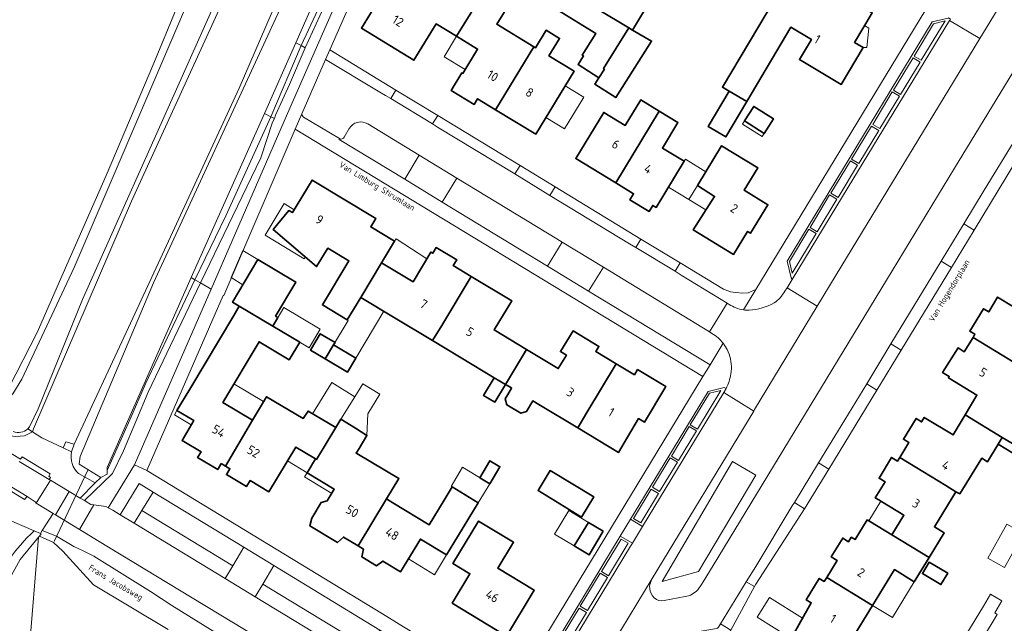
# Model space of a CAD drawing. Header units: metres. Extents: x 149984 to 156489, y 469398 to 478068.
# Tile 510 of 656: x 153527 to 153674, y 473687 to 473777. Entities that reach past the tile are written whole.
import ezdxf
from ezdxf.enums import TextEntityAlignment as Align

# ---------------------------------------------------------------- set-up
doc = ezdxf.new("R2010")
doc.units = ezdxf.units.M
doc.header["$LTSCALE"] = 0.75
for name, color, linetype, lineweight in [('B-WE-GR-GRAS-GV', 252, 'Continuous', 13), ('B-WE-KW-KUNSTWERK_DUIKER-G', 6, 'Continuous', 18), ('B-WE-OG-BEBOUWING-GV', 6, 'Continuous', 35), ('B-WE-OG-BEBOUWING-T18', 1, 'Continuous', 18), ('B-WE-OG-BEBOUWING_LUIFEL-GV', 6, 'Continuous', 18), ('B-WE-OG-BEBOUWING_OVERBOUWING-GV', 6, 'Continuous', 18), ('B-WE-OG-TERREIN_BEGROEID-GV', 252, 'Continuous', 18), ('B-WE-OG-TERREIN_ERF-GV', 252, 'Continuous', 18), ('B-WE-OG-TERREIN_OEVER-GV', 252, 'Continuous', 18), ('B-WE-OG-TOPOGRAFIE-T18', 7, 'Continuous', 18), ('B-WE-OG-WATER_MEER-GV', 252, 'Continuous', 18), ('B-WE-OG-WATER_SLOOT-GV', 252, 'Continuous', 18), ('B-WE-OG-WEG-GV', 252, 'Continuous', 18), ('B-WE-VH-GESLOTENVERHARDING_ASFALT-GV', 252, 'Continuous', 18), ('B-WE-VH-GESLOTENVERHARDING_BETON-GV', 252, 'Continuous', 18), ('B-WE-VH-HALFVERHARDING_GRASBETONSTEEN-GV', 252, 'Continuous', 18), ('B-WE-VH-OPENVERHARDING_BETONSTRAATSTEEN-GV', 252, 'Continuous', 18), ('B-WE-VH-OPENVERHARDING_STRAATBAKSTEEN-GV', 252, 'Continuous', 18), ('B-WE-VH-OPENVERHARDING_TEGEL-GV', 252, 'Continuous', 18)]:
    doc.layers.add(name, color=color, linetype=linetype, lineweight=lineweight)
doc.styles.add('NLCS-ISO-M500-T18', font='NLCS-ISO.ttf', dxfattribs={"height": 0.9})
doc.styles.add('NLCS-ISO-M750-T18', font='NLCS-ISO.ttf', dxfattribs={"height": 1.35})

msp = doc.modelspace()

# ---------------------------------------------------------------- linework, layer by layer
at = {"layer": 'B-WE-GR-GRAS-GV', "flags": 128}
for points in [[(153803.424, 474331.262), (153788.343, 474297.527), (153774.188, 474264.983), (153756.328, 474225.428), (153743.496, 474196.985), (153729.87, 474166.029), (153716.376, 474136.528), (153700.501, 474101.339), (153682.5, 474060.489), (153665.708, 474022.36), (153648.907, 473984.657), (153629.857, 473942.456), (153610.41, 473898.668), (153585.143, 473841.782), (153561.33, 473787.675), (153544, 473749.707), (153529.355, 473715.755), (153529.242, 473715.278), (153530.639, 473714.385), (153533.815, 473712.881), (153534.194, 473713.809), (153535.464, 473713.428)], [(153535.464, 473713.428), (153543.567, 473730.866), (153548.923, 473742.442), (153560.071, 473766.622), (153568.196, 473785.432), (153575.641, 473802.229), (153581.284, 473816.136), (153590.245, 473836.243), (153596.348, 473850.014), (153603.215, 473865.035), (153613.228, 473888.135)], [(153525.677, 473721.865), (153529.91, 473730.093), (153533.796, 473738.975), (153540.218, 473753.538), (153547.318, 473770.312), (153550.668, 473778.396)], [(153529.49, 473700.517), (153522.407, 473703.525), (153511.601, 473680.481), (153504.049, 473663.251), (153495.589, 473644.3), (153484.731, 473620.63), (153477.491, 473603.838), (153464.798, 473575.834), (153456.332, 473557.226), (153451.38, 473546.182)]]:
    msp.add_lwpolyline(points, dxfattribs=at)
at = {"layer": 'B-WE-GR-GRAS-GV'}
msp.add_lwpolyline([(153522.961, 473691.013, -0.1122194), (153529.49, 473700.517)], format="xyb", dxfattribs=at)
at = {"layer": 'B-WE-KW-KUNSTWERK_DUIKER-G', "flags": 128}
msp.add_lwpolyline([(153532.46, 473698.916), (153537.462, 473709.553)], dxfattribs=at)
at = {"layer": 'B-WE-OG-BEBOUWING-GV', "flags": 128}
for points in [[(153619.972, 473798.098), (153614.821, 473789.658), (153614.234, 473788.691), (153619.608, 473785.55), (153620.217, 473786.591), (153621.556, 473786.842), (153621.978, 473787.564), (153623.046, 473786.939), (153620.33, 473782.295), (153618.939, 473783.109), (153617.083, 473779.936), (153615.263, 473781.068), (153613.64, 473778.349), (153618.249, 473775.598), (153618.784, 473775.278), (153621.865, 473780.454), (153623.689, 473783.338), (153626.348, 473787.544), (153623.149, 473789.567), (153626.065, 473794.395)], [(153596.363, 473788.719), (153592.743, 473782.448), (153590.412, 473783.878), (153587.462, 473779.07), (153582.371, 473782.193), (153578.316, 473775.583), (153586.162, 473770.771), (153589.494, 473776.203), (153592.509, 473774.354), (153596.181, 473780.34), (153597.576, 473782.613), (153600.066, 473786.581)], [(153596.181, 473780.34), (153592.509, 473774.354), (153595.653, 473772.426), (153593.442, 473768.793), (153593.314, 473768.871), (153591.729, 473766.265), (153595.146, 473764.186), (153595.65, 473765.014), (153598.341, 473763.376), (153604.07, 473772.791), (153598.521, 473776.144), (153601.146, 473780.423), (153597.576, 473782.613)], [(153635.847, 473764.624), (153642.425, 473775.697), (153645.478, 473773.873), (153643.693, 473770.863), (153649.936, 473767.159), (153653.201, 473772.654), (153651.905, 473773.43), (153654.549, 473777.849), (153646.371, 473782.758), (153643.703, 473778.314), (153640.284, 473780.347), (153632.201, 473766.75), (153633.221, 473766.155)], [(153613.64, 473778.349), (153612.184, 473779.219), (153609.451, 473780.85), (153609.115, 473781.051), (153607.455, 473778.345), (153613.3, 473774.763), (153611.259, 473771.551), (153611.483, 473771.409), (153610.661, 473770.114), (153613.764, 473768.136), (153614.589, 473769.436), (153614.448, 473769.525), (153618.249, 473775.598)], [(153604.07, 473772.791), (153598.341, 473763.376), (153604.321, 473759.738), (153610.05, 473769.152), (153606.303, 473771.432), (153607.886, 473774.033), (153605.898, 473775.242), (153604.315, 473772.642)], [(153618.249, 473775.598), (153614.448, 473769.525), (153614.589, 473769.436), (153613.764, 473768.136), (153613.16, 473767.186), (153616.277, 473765.206), (153621.625, 473773.623), (153618.784, 473775.278)], [(153635.847, 473764.624), (153633.221, 473766.155), (153630.078, 473760.864), (153632.691, 473759.312)], [(153616.267, 473752.468), (153622.776, 473763.164), (153619.995, 473764.855), (153617.672, 473761.037), (153614.494, 473762.97), (153610.309, 473756.094)], [(153622.776, 473763.164), (153616.267, 473752.468), (153618.934, 473750.845), (153618.38, 473749.942), (153621.236, 473748.191), (153621.795, 473749.103), (153622.294, 473748.8), (153626.479, 473755.677), (153623.232, 473757.652), (153625.557, 473761.472)], [(153638.422, 473759.822), (153639.814, 473762.004), (153636.872, 473763.881), (153635.48, 473761.699)], [(153628.45, 473752.076), (153631.016, 473750.447), (153627.831, 473745.431), (153633.836, 473741.777), (153635.952, 473745.21), (153636.377, 473744.948), (153638.989, 473749.188), (153635.459, 473751.371), (153637.497, 473754.696), (153632.073, 473757.996)], [(153578.206, 473735.356), (153581.315, 473740.532), (153583.261, 473743.772), (153579.707, 473745.907), (153580.459, 473747.159), (153570.942, 473752.872), (153568.029, 473748.019), (153567.506, 473748.332), (153565.154, 473745.519), (153571.636, 473739.958), (153573.284, 473742.701), (153576.447, 473740.801), (153572.502, 473734.235), (153576.196, 473732.014)], [(153578.206, 473735.356), (153583.116, 473732.402), (153588.938, 473728.9), (153590.317, 473731.187), (153594.712, 473738.479), (153592.015, 473740.105), (153592.532, 473740.962), (153589.474, 473742.805), (153588.958, 473741.949), (153588.684, 473742.114), (153586.025, 473737.703), (153581.315, 473740.532)], [(153560.069, 473734.048), (153565.076, 473731.061), (153565.851, 473732.36), (153565.506, 473732.577), (153568.523, 473737.634), (153562.875, 473741.003), (153559.078, 473734.639)], [(153599.814, 473722.359), (153602.966, 473727.576), (153598.124, 473730.502), (153600.742, 473734.844), (153594.712, 473738.479), (153590.317, 473731.187), (153588.938, 473728.9), (153594.839, 473725.351), (153598.146, 473723.362)], [(153684.863, 473732.336), (153679.297, 473735.727), (153677.51, 473732.813), (153673.268, 473735.398), (153671.93, 473733.203), (153671.156, 473733.675), (153669.112, 473730.322), (153669.885, 473729.845), (153669.599, 473729.376), (153679.414, 473723.395), (153682.65, 473728.705)], [(153557.396, 473710.537), (153558.017, 473710.17), (153562.074, 473717.037), (153557.634, 473719.657), (153563.054, 473728.743), (153567.553, 473726.06), (153569.103, 473728.659), (153565.076, 473731.061), (153560.069, 473734.048), (153559.253, 473732.679), (153552.687, 473721.668), (153550.781, 473718.471), (153553.304, 473716.966), (153551.547, 473713.993), (153554.397, 473712.309), (153553.873, 473711.43), (153556.865, 473709.646)], [(153574.16, 473728.268), (153574.374, 473728.627), (153572.18, 473729.935), (153570.729, 473727.502), (153572.922, 473726.194)], [(153602.966, 473727.576), (153599.814, 473722.359), (153600.692, 473721.831), (153600.736, 473721.805), (153600.171, 473720.866), (153599.782, 473720.219), (153600.001, 473719.319), (153602.093, 473718.061), (153602.948, 473718.315), (153603.901, 473719.9), (153604.788, 473719.367), (153610.594, 473715.874), (153611.968, 473718.153), (153616.355, 473725.431), (153613.294, 473727.276), (153613.752, 473728.031), (153609.907, 473730.365), (153608.025, 473727.268), (153608.906, 473726.732), (153607.693, 473724.72)], [(153668.422, 473717.833), (153673.966, 473714.455), (153676.236, 473713.072), (153677.345, 473712.396), (153682.793, 473721.336), (153679.414, 473723.395), (153669.599, 473729.376), (153668.296, 473727.237), (153667.361, 473727.807), (153665.049, 473724.134), (153666.037, 473723.53), (153665.93, 473723.355), (153670.18, 473720.765)], [(153572.922, 473726.194), (153576.242, 473724.214), (153577.48, 473726.288), (153574.16, 473728.268)], [(153618.038, 473714.502), (153619.687, 473717.262), (153620.541, 473716.752), (153623.723, 473722.062), (153619.537, 473724.58), (153619.065, 473723.797), (153616.355, 473725.431), (153611.968, 473718.153), (153610.594, 473715.874), (153616.673, 473712.218)], [(153598.146, 473723.362), (153596.556, 473720.718), (153598.224, 473719.715), (153599.814, 473722.359)], [(153571.627, 473711.171), (153574.516, 473715.924), (153570.348, 473718.388), (153569.646, 473717.277), (153564.139, 473720.532), (153562.074, 473717.037), (153558.017, 473710.17), (153558.686, 473709.775), (153558.17, 473708.901), (153561.172, 473707.127), (153561.688, 473708.001), (153564.487, 473706.347), (153568.53, 473713.005), (153571.459, 473711.273), (153571.483, 473711.259)], [(153673.966, 473714.455), (153668.422, 473717.833), (153666.618, 473714.825), (153662.326, 473717.441), (153661.919, 473716.774), (153661.086, 473717.277), (153659.211, 473714.171), (153660.031, 473713.676), (153658.677, 473711.453), (153665.521, 473707.282), (153667.05, 473706.35), (153667.62, 473706.047), (153670.899, 473711.332), (153671.748, 473710.814), (153673.35, 473713.444)], [(153574.516, 473715.924), (153571.627, 473711.171), (153571.483, 473711.259), (153571.459, 473711.273), (153570.213, 473709.166), (153574.255, 473706.711), (153573.212, 473704.995), (153572.33, 473704.736), (153570.907, 473702.394), (153570.621, 473701.241), (153574.738, 473698.745), (153575.639, 473699.571), (153577.81, 473698.252), (153582.058, 473705.266), (153583.903, 473708.303), (153577.611, 473712.037), (153577.529, 473712.086), (153577.955, 473712.803), (153579.144, 473714.76), (153577.42, 473715.826), (153575.266, 473717.158)], [(153676.236, 473713.072), (153673.966, 473714.455), (153673.35, 473713.444), (153675.619, 473712.061)], [(153595.967, 473708.44), (153597.456, 473707.536), (153598.992, 473710.064), (153597.503, 473710.968)], [(153663.033, 473696.515), (153665.277, 473700.197), (153663.835, 473701.076), (153667.05, 473706.35), (153665.521, 473707.282), (153658.677, 473711.453), (153658.344, 473710.907), (153657.447, 473711.453), (153655.574, 473708.379), (153656.47, 473707.832), (153655.008, 473705.433), (153655.521, 473705.12), (153656.099, 473704.768), (153659.284, 473702.828), (153657.49, 473699.893)], [(153611.15, 473702.564), (153612.979, 473705.566), (153606.506, 473709.509), (153604.677, 473706.508)], [(153582.058, 473705.266), (153577.81, 473698.252), (153578.648, 473697.743), (153578.376, 473696.621), (153580.555, 473695.297), (153581.528, 473695.993), (153584.16, 473694.394), (153587.12, 473699.265), (153591.007, 473696.903), (153592.087, 473698.717), (153595.73, 473704.694), (153591.85, 473707.051), (153590.661, 473705.094), (153588.423, 473701.411), (153583.011, 473704.689)], [(153591.851, 473689.722), (153599.97, 473684.789), (153604.118, 473691.618), (153598.674, 473694.925), (153601.018, 473698.803), (153595.805, 473701.969), (153591.961, 473695.642), (153594.508, 473694.095)], [(153614.409, 473700.429), (153612.19, 473701.767), (153610.073, 473698.256), (153612.291, 473696.918)], [(153653.787, 473702.157), (153651.98, 473699.202), (153651.419, 473699.544), (153651.015, 473698.882), (153650.142, 473699.415), (153648.431, 473696.617), (153649.309, 473696.081), (153647.759, 473693.538), (153654.595, 473689.372), (153657.855, 473694.723), (153660.834, 473692.907), (153663.033, 473696.515), (153657.49, 473699.893), (153654.313, 473701.836)], [(153663.063, 473695.821), (153662.049, 473694.12), (153664.795, 473692.482), (153665.81, 473694.183)], [(153652.162, 473678.678), (153654.347, 473682.263), (153651.369, 473684.079), (153654.595, 473689.372), (153647.759, 473693.538), (153647.393, 473692.938), (153646.644, 473693.396), (153644.704, 473690.222), (153645.45, 473689.766), (153642.445, 473684.442), (153646.544, 473681.946)]]:
    msp.add_lwpolyline(points, close=True, dxfattribs=at)
at = {"layer": 'B-WE-OG-BEBOUWING_LUIFEL-GV', "flags": 128}
for points in [[(153653.404, 473775.936), (153651.905, 473773.43), (153653.201, 473772.654), (153653.732, 473772.683), (153654.061, 473775.543)], [(153592.509, 473774.354), (153590.641, 473771.284), (153593.791, 473769.367), (153595.653, 473772.426)], [(153608.709, 473766.949), (153605.826, 473762.211), (153608.628, 473760.506), (153611.512, 473765.244)], [(153635.48, 473761.699), (153635.193, 473761.249), (153638.135, 473759.372), (153638.422, 473759.822)], [(153626.479, 473755.677), (153624.124, 473751.806), (153627.156, 473749.961), (153628.45, 473752.076), (153629.699, 473754.117), (153626.662, 473755.976)], [(153628.45, 473752.076), (153627.156, 473749.961), (153629.723, 473748.41), (153631.016, 473750.447)], [(153568.291, 473748.456), (153566.788, 473749.358), (153563.951, 473744.631), (153569.791, 473741.125), (153569.956, 473741.4), (153565.154, 473745.519), (153567.506, 473748.332), (153568.029, 473748.019)], [(153586.025, 473737.703), (153588.092, 473741.132), (153583.49, 473744.125), (153583.261, 473743.772), (153581.315, 473740.532)], [(153562.875, 473741.003), (153560.64, 473742.337), (153558.867, 473738.307), (153560.637, 473737.251)], [(153576.196, 473732.014), (153576.342, 473731.927), (153574.16, 473728.268), (153577.48, 473726.288), (153581.652, 473733.283), (153578.206, 473735.356)], [(153559.289, 473722.432), (153557.634, 473719.657), (153562.074, 473717.037), (153563.716, 473719.817)], [(153577.354, 473720.535), (153573.917, 473722.66), (153571.027, 473717.986), (153574.516, 473715.924), (153575.266, 473717.158)], [(153577.354, 473720.535), (153575.266, 473717.158), (153577.805, 473715.588), (153579.144, 473714.76), (153579.268, 473717.955), (153581.088, 473720.898), (153578.549, 473722.468)], [(153550.781, 473718.471), (153550.399, 473717.825), (153552.928, 473716.33), (153553.304, 473716.966)], [(153570.213, 473709.166), (153571.459, 473711.273), (153568.53, 473713.005), (153567.28, 473710.947)], [(153570.213, 473709.166), (153569.837, 473708.547), (153573.878, 473706.091), (153574.255, 473706.711)], [(153591.85, 473707.051), (153595.73, 473704.694), (153597.456, 473707.536), (153593.419, 473709.988), (153591.693, 473707.146)], [(153654.05, 473701.997), (153657.49, 473699.893), (153659.284, 473702.828), (153655.836, 473704.928)], [(153610.073, 473698.256), (153612.19, 473701.767), (153609.271, 473703.527), (153607.154, 473700.016)], [(153591.007, 473696.903), (153587.12, 473699.265), (153585.323, 473696.308), (153589.21, 473693.946)], [(153654.595, 473689.372), (153657.573, 473687.557), (153660.834, 473692.907), (153657.855, 473694.723)], [(153642.445, 473684.442), (153644.152, 473687.466), (153639.195, 473690.563), (153637.357, 473687.62)], [(153666.745, 473682.006), (153668.659, 473680.846), (153668.809, 473680.756), (153668.81, 473680.758), (153673.204, 473688.008), (153672.825, 473688.238), (153673.909, 473690.027), (153672.224, 473691.048), (153671.14, 473689.259)]]:
    msp.add_lwpolyline(points, close=True, dxfattribs=at)
at = {"layer": 'B-WE-OG-BEBOUWING_OVERBOUWING-GV', "flags": 128}
for points in [[(153565.076, 473731.061), (153570.507, 473727.822), (153572.176, 473730.621), (153566.746, 473733.86)], [(153674.267, 473695.028), (153677.13, 473700.097), (153674.647, 473701.499), (153671.784, 473696.431)]]:
    msp.add_lwpolyline(points, close=True, dxfattribs=at)
at = {"layer": 'B-WE-OG-TERREIN_BEGROEID-GV', "flags": 128}
for points in [[(153628.527, 473691.709), (153629.065, 473692.469), (153629.297, 473692.894), (153630.816, 473695.347), (153656.696, 473737.913), (153666.839, 473754.645), (153677.999, 473773.009), (153688.644, 473790.591), (153692.799, 473797.483), (153691.901, 473798.026), (153681.879, 473781.782), (153678.141, 473784.088), (153687.734, 473800.547), (153686.993, 473800.995), (153680.226, 473789.856), (153674.831, 473780.998), (153670.609, 473774.031), (153649.177, 473738.744), (153646.346, 473734.046), (153637.002, 473718.624), (153636.878, 473718.395)], [(153575.068, 473759.067), (153574.993, 473758.953), (153584.782, 473753.001), (153586.946, 473756.585), (153579.254, 473761.266)], [(153576.496, 473760.556), (153575.752, 473759.26)], [(153630.624, 473729.987), (153630.25, 473730.22), (153614.43, 473739.854), (153612.225, 473736.308), (153630.345, 473725.295), (153632.301, 473728.507)], [(153636.878, 473718.395), (153621.727, 473693.401), (153621.553, 473693.021)], [(153568.905, 473680.872), (153553.052, 473690.508), (153538.936, 473699.053), (153537.222, 473700.114), (153536.251, 473700.708), (153532.682, 473702.881), (153532.335, 473703.09), (153530.688, 473700.549), (153532.809, 473699.691), (153535.38, 473698.14), (153536.7, 473697.56), (153538.36, 473696.7), (153546.83, 473691.45), (153550, 473689.36), (153557.88, 473684.48)], [(153623.499, 473690.112), (153626.619, 473690.677)]]:
    msp.add_lwpolyline(points, dxfattribs=at)
for points in [[(153569.309, 473772.958), (153573.321, 473781.518), (153580.464, 473796.859), (153579.198, 473797.538), (153568.524, 473773.373)], [(153555.893, 473736.595), (153567.269, 473762.797), (153581.865, 473796.088), (153581.176, 473796.477), (153573.185, 473779.86), (153569.898, 473772.647), (153567.569, 473767.169), (153565.469, 473762.558), (153565.332, 473762.055), (153565.063, 473761.5), (153563.305, 473756.202), (153554.284, 473737.557)], [(153580.464, 473796.859), (153573.321, 473781.518), (153569.309, 473772.958), (153569.898, 473772.647), (153573.185, 473779.86), (153581.176, 473796.477)], [(153563.828, 473762.819), (153564.788, 473762.331), (153569.309, 473772.958), (153568.524, 473773.373), (153566.939, 473769.785)], [(153564.788, 473762.331), (153565.332, 473762.055), (153565.469, 473762.558), (153567.569, 473767.169), (153569.898, 473772.647), (153569.309, 473772.958)], [(153563.828, 473762.819), (153552.888, 473738.308), (153553.477, 473737.991), (153558.095, 473747.52), (153564.788, 473762.331)], [(153565.332, 473762.055), (153564.788, 473762.331), (153558.095, 473747.52), (153553.477, 473737.991), (153554.284, 473737.557), (153563.305, 473756.202), (153565.063, 473761.5)], [(153608.285, 473743.583), (153607.498, 473744.085), (153592.556, 473753.172), (153590.382, 473749.601), (153606.109, 473740.04)], [(153552.888, 473738.308), (153540.374, 473709.971), (153540.374, 473709.488), (153543.746, 473717.082), (153546.08, 473722.447), (153553.477, 473737.991)], [(153536.969, 473705.007), (153541.17, 473709.046), (153542.79, 473712.462), (153546.504, 473721.229), (153554.284, 473737.557), (153553.477, 473737.991), (153546.08, 473722.447), (153543.746, 473717.082), (153540.374, 473709.488), (153540.374, 473708.942), (153539.4, 473708.472), (153538.597, 473707.658), (153536.349, 473705.383)], [(153536.969, 473705.007), (153537.933, 473704.423), (153538.39, 473704.379), (153540.16, 473704.154), (153540.53, 473703.954), (153544.465, 473710.377), (153555.893, 473736.595), (153554.284, 473737.557), (153546.504, 473721.229), (153542.79, 473712.462), (153541.17, 473709.046)], [(153633.707, 473710.852), (153623.178, 473692.927), (153628.634, 473694.447), (153637.164, 473708.821)], [(153633.707, 473710.852), (153637.164, 473708.821), (153628.634, 473694.447), (153623.178, 473692.927)], [(153560.757, 473698.048), (153547.233, 473706.285), (153545.535, 473703.523), (153559.125, 473695.284)], [(153579.445, 473682.94), (153581.065, 473685.685), (153565.253, 473695.302), (153563.602, 473692.562)]]:
    msp.add_lwpolyline(points, close=True, dxfattribs=at)
at = {"layer": 'B-WE-OG-TERREIN_BEGROEID-GV'}
for points in [[(153579.254, 473761.266, 0.4241158), (153576.496, 473760.556)], [(153575.752, 473759.26, -0.4083835), (153575.068, 473759.067)], [(153632.301, 473728.507, 0.0978722), (153630.624, 473729.987)], [(153621.553, 473693.021, 0.1417697), (153621.337, 473691.906)], [(153621.337, 473691.906, 0.1617248), (153622.004, 473690.502)], [(153626.619, 473690.677, 0.1633565), (153628.527, 473691.709)], [(153622.004, 473690.502, 0.2488223), (153623.499, 473690.112)]]:
    msp.add_lwpolyline(points, format="xyb", dxfattribs=at)
at = {"layer": 'B-WE-OG-TERREIN_ERF-GV', "flags": 128}
for points in [[(153573.592, 473772.302), (153583.475, 473766.302), (153589.697, 473762.538), (153602.007, 473755.034), (153607.227, 473751.872), (153620.039, 473744.075), (153625.897, 473740.514), (153632.371, 473736.604), (153633.004, 473736.328), (153633.418, 473736.202), (153634.188, 473736.065), (153635.221, 473735.966), (153636.014, 473736.052), (153637.173, 473736.522), (153662.387, 473778.095), (153661.998, 473779.6), (153599.424, 473817.229), (153596.115, 473819.219), (153594.615, 473820.121)], [(153633.221, 473766.155), (153632.201, 473766.75), (153640.284, 473780.347), (153643.703, 473778.314), (153646.371, 473782.758), (153654.549, 473777.849), (153651.905, 473773.43), (153653.201, 473772.654), (153649.936, 473767.159), (153643.693, 473770.863), (153645.478, 473773.873), (153642.425, 473775.697), (153635.847, 473764.624), (153632.691, 473759.312), (153630.078, 473760.864)], [(153616.267, 473752.468), (153610.309, 473756.094), (153614.494, 473762.97), (153617.672, 473761.037), (153619.995, 473764.855), (153622.776, 473763.164), (153625.557, 473761.472), (153623.232, 473757.652), (153626.479, 473755.677), (153622.294, 473748.8), (153621.795, 473749.103), (153621.236, 473748.191), (153618.38, 473749.942), (153618.934, 473750.845)], [(153638.422, 473759.822), (153635.48, 473761.699), (153636.872, 473763.881), (153639.814, 473762.004)], [(153629.261, 473723.536), (153568.427, 473760.47), (153557.762, 473735.636), (153557.66, 473735.657), (153546.305, 473709.52), (153581.44, 473688.09), (153584.62, 473686.173), (153588.14, 473684.05), (153600.033, 473676.761), (153601.001, 473676.9)], [(153628.45, 473752.076), (153632.073, 473757.996), (153637.497, 473754.696), (153635.459, 473751.371), (153638.989, 473749.188), (153636.377, 473744.948), (153635.952, 473745.21), (153633.836, 473741.777), (153627.831, 473745.431), (153631.016, 473750.447)], [(153619.687, 473717.262), (153618.038, 473714.502), (153616.673, 473712.218), (153610.594, 473715.874), (153604.788, 473719.367), (153603.901, 473719.9), (153602.948, 473718.315), (153602.093, 473718.061), (153600.001, 473719.319), (153599.782, 473720.219), (153600.171, 473720.866), (153600.736, 473721.805), (153600.692, 473721.831), (153599.814, 473722.359), (153598.224, 473719.715), (153596.556, 473720.718), (153598.146, 473723.362), (153594.839, 473725.351), (153588.938, 473728.9), (153583.116, 473732.402), (153578.206, 473735.356), (153576.196, 473732.014), (153572.502, 473734.235), (153576.447, 473740.801), (153573.284, 473742.701), (153571.636, 473739.958), (153565.154, 473745.519), (153567.506, 473748.332), (153568.029, 473748.019), (153570.942, 473752.872), (153580.459, 473747.159), (153579.707, 473745.907), (153583.261, 473743.772), (153581.315, 473740.532), (153586.025, 473737.703), (153588.684, 473742.114), (153588.958, 473741.949), (153589.474, 473742.805), (153592.532, 473740.962), (153592.015, 473740.105), (153594.712, 473738.479), (153600.742, 473734.844), (153598.124, 473730.502), (153602.966, 473727.576), (153607.693, 473724.72), (153608.906, 473726.732), (153608.025, 473727.268), (153609.907, 473730.365), (153613.752, 473728.031), (153613.294, 473727.276), (153616.355, 473725.431), (153619.065, 473723.797), (153619.537, 473724.58), (153623.723, 473722.062), (153620.541, 473716.752)], [(153558.017, 473710.17), (153557.396, 473710.537), (153556.865, 473709.646), (153553.873, 473711.43), (153554.397, 473712.309), (153551.547, 473713.993), (153553.304, 473716.966), (153550.781, 473718.471), (153552.687, 473721.668), (153559.253, 473732.679), (153560.069, 473734.048), (153559.078, 473734.639), (153562.875, 473741.003), (153568.523, 473737.634), (153565.506, 473732.577), (153565.851, 473732.36), (153565.076, 473731.061), (153569.103, 473728.659), (153567.553, 473726.06), (153563.054, 473728.743), (153557.634, 473719.657), (153562.074, 473717.037), (153564.139, 473720.532), (153569.646, 473717.277), (153570.348, 473718.388), (153574.516, 473715.924), (153575.266, 473717.158), (153577.42, 473715.826), (153579.144, 473714.76), (153577.955, 473712.803), (153577.529, 473712.086), (153577.611, 473712.037), (153583.903, 473708.303), (153582.058, 473705.266), (153583.011, 473704.689), (153588.423, 473701.411), (153590.661, 473705.094), (153591.85, 473707.051), (153595.73, 473704.694), (153592.087, 473698.717), (153591.007, 473696.903), (153587.12, 473699.265), (153584.16, 473694.394), (153581.528, 473695.993), (153580.555, 473695.297), (153578.376, 473696.621), (153578.648, 473697.743), (153577.81, 473698.252), (153575.639, 473699.571), (153574.738, 473698.745), (153570.621, 473701.241), (153570.907, 473702.394), (153572.33, 473704.736), (153573.212, 473704.995), (153574.255, 473706.711), (153570.213, 473709.166), (153571.459, 473711.273), (153568.53, 473713.005), (153564.487, 473706.347), (153561.688, 473708.001), (153561.172, 473707.127), (153558.17, 473708.901), (153558.686, 473709.775)], [(153570.729, 473727.502), (153572.18, 473729.935), (153574.374, 473728.627), (153574.16, 473728.268), (153577.48, 473726.288), (153576.242, 473724.214), (153572.922, 473726.194)], [(153597.456, 473707.536), (153595.967, 473708.44), (153597.503, 473710.968), (153598.992, 473710.064)], [(153611.15, 473702.564), (153604.677, 473706.508), (153606.506, 473709.509), (153612.979, 473705.566)], [(153591.851, 473689.722), (153594.508, 473694.095), (153591.961, 473695.642), (153595.805, 473701.969), (153601.018, 473698.803), (153598.674, 473694.925), (153604.118, 473691.618), (153599.97, 473684.789)], [(153610.073, 473698.256), (153612.19, 473701.767), (153614.409, 473700.429), (153612.291, 473696.918)], [(153663.063, 473695.821), (153665.81, 473694.183), (153664.795, 473692.482), (153662.049, 473694.12)]]:
    msp.add_lwpolyline(points, close=True, dxfattribs=at)
for points in [[(153601.146, 473780.423), (153598.521, 473776.144), (153604.07, 473772.791), (153604.315, 473772.642), (153605.898, 473775.242), (153607.886, 473774.033), (153606.303, 473771.432), (153610.05, 473769.152), (153604.321, 473759.738), (153598.341, 473763.376), (153595.65, 473765.014), (153595.146, 473764.186), (153591.729, 473766.265), (153593.314, 473768.871), (153593.442, 473768.793), (153595.653, 473772.426), (153592.509, 473774.354), (153589.494, 473776.203), (153586.162, 473770.771), (153578.316, 473775.583), (153582.371, 473782.193)], [(153621.865, 473780.454), (153618.784, 473775.278), (153621.625, 473773.623), (153616.277, 473765.206), (153613.16, 473767.186), (153613.764, 473768.136), (153610.661, 473770.114), (153611.483, 473771.409), (153611.259, 473771.551), (153613.3, 473774.763), (153607.455, 473778.345)], [(153677.101, 473757.481), (153669.757, 473745.397), (153666.358, 473739.826), (153658.868, 473727.471), (153655.256, 473721.528), (153648.08, 473709.718), (153644.462, 473703.768), (153637.155, 473692.533), (153636.964, 473692.181), (153633.454, 473685.689), (153620.461, 473664.256), (153625.76, 473661.01), (153629.56, 473658.72), (153633.72, 473656.25), (153637.5, 473654.23), (153640.76, 473652.32), (153655.7, 473644.03), (153661.19, 473641.03), (153666.08, 473638.4), (153671.195, 473635.623), (153683.175, 473655.284)], [(153642.445, 473684.442), (153645.45, 473689.766), (153644.704, 473690.222), (153646.644, 473693.396), (153647.393, 473692.938), (153647.759, 473693.538), (153649.309, 473696.081), (153648.431, 473696.617), (153650.142, 473699.415), (153651.015, 473698.882), (153651.419, 473699.544), (153651.98, 473699.202), (153653.787, 473702.157), (153654.313, 473701.836), (153657.49, 473699.893), (153659.284, 473702.828), (153656.099, 473704.768), (153655.521, 473705.12), (153655.008, 473705.433), (153656.47, 473707.832), (153655.574, 473708.379), (153657.447, 473711.453), (153658.344, 473710.907), (153658.677, 473711.453), (153660.031, 473713.676), (153659.211, 473714.171), (153661.086, 473717.277), (153661.919, 473716.774), (153662.326, 473717.441), (153666.618, 473714.825), (153668.422, 473717.833), (153670.18, 473720.765), (153665.93, 473723.355), (153666.037, 473723.53), (153665.049, 473724.134), (153667.361, 473727.807), (153668.296, 473727.237), (153669.599, 473729.376), (153669.885, 473729.845), (153669.112, 473730.322), (153671.156, 473733.675), (153671.93, 473733.203), (153673.268, 473735.398), (153677.51, 473732.813)], [(153675.619, 473712.061), (153673.35, 473713.444), (153671.748, 473710.814), (153670.899, 473711.332), (153667.62, 473706.047), (153667.05, 473706.35), (153663.835, 473701.076), (153665.277, 473700.197), (153663.033, 473696.515), (153660.834, 473692.907), (153657.855, 473694.723), (153654.595, 473689.372), (153651.369, 473684.079)]]:
    msp.add_lwpolyline(points, dxfattribs=at)
at = {"layer": 'B-WE-OG-TERREIN_OEVER-GV', "flags": 128}
for points in [[(153814.063, 474356.385), (153790.849, 474304.204), (153773.431, 474265.478), (153727.794, 474163.452), (153702.958, 474107.539), (153699.56, 474100), (153692.256, 474083.793), (153666.968, 474027.216), (153655.565, 474001.972), (153654.687, 474000), (153642.739, 473973.161), (153619.135, 473920.298), (153602.286, 473882.178), (153589.032, 473852.544), (153575.014, 473821.126), (153556.802, 473780.066), (153536.707, 473735.041), (153530.055, 473718.731), (153528.852, 473716.131)], [(153529.355, 473715.755), (153544, 473749.707), (153561.33, 473787.675), (153585.143, 473841.782), (153610.41, 473898.668), (153629.857, 473942.456), (153648.907, 473984.657), (153665.708, 474022.36), (153682.5, 474060.489), (153700.501, 474101.339), (153716.376, 474136.528), (153729.87, 474166.029), (153743.496, 474196.985), (153756.328, 474225.428), (153774.188, 474264.983), (153788.343, 474297.527), (153803.424, 474331.262)], [(153613.228, 473888.135), (153603.215, 473865.035), (153596.348, 473850.014), (153590.245, 473836.243), (153581.284, 473816.136), (153575.641, 473802.229), (153568.196, 473785.432), (153560.071, 473766.622), (153548.923, 473742.442), (153543.567, 473730.866), (153535.464, 473713.428), (153535.045, 473712.298)], [(153536.102, 473709.04), (153538.597, 473707.658), (153539.4, 473708.472), (153536.176, 473710.447), (153536.202, 473710.505), (153536.327, 473711.607), (153547.307, 473737.536), (153569.532, 473785.691), (153583.82, 473818.499), (153599.298, 473854.482)], [(153403.819, 473787.808), (153403.948, 473788.026), (153404.316, 473787.809), (153404.185, 473787.588), (153415.14, 473781.01), (153433.13, 473770.17), (153444.97, 473762.92), (153456.91, 473755.67), (153471.36, 473746.98), (153482.58, 473739.94), (153489.242, 473735.908), (153489.524, 473736.358), (153489.837, 473736.167), (153489.562, 473735.715), (153492.23, 473734.1), (153521.853, 473716.737), (153524.31, 473715.14), (153524.972, 473714.869), (153525.846, 473714.663), (153526.74, 473714.565), (153528.036, 473714.703), (153529.242, 473715.278), (153528.53, 473715.733)], [(153525.753, 473720.414), (153526.297, 473720.954), (153527.646, 473723.13), (153535.453, 473739.841), (153551.07, 473776.283), (153552.149, 473778.905), (153551.512, 473780.201), (153551.418, 473780.296), (153550.668, 473778.396), (153547.318, 473770.312), (153540.218, 473753.538), (153533.796, 473738.975), (153529.91, 473730.093), (153525.677, 473721.865)], [(153528.53, 473715.733), (153529.242, 473715.278), (153529.355, 473715.755)], [(153459.923, 473544.816), (153464.295, 473555.486), (153468.275, 473564.939), (153472.609, 473573.622), (153476.915, 473582.778), (153478.865, 473587.006), (153490.524, 473614.182), (153504.584, 473645.839), (153507.693, 473650.342), (153524.137, 473690.44), (153527.404, 473696.218), (153530.126, 473699.546), (153530.251, 473699.698), (153530.544, 473700.056), (153530.403, 473700.129), (153529.49, 473700.517)], [(153557.88, 473684.48), (153550, 473689.36), (153546.83, 473691.45), (153538.36, 473696.7), (153536.7, 473697.56), (153535.38, 473698.14), (153532.809, 473699.691), (153530.688, 473700.549), (153530.403, 473700.129), (153530.544, 473700.056), (153530.251, 473699.698), (153532.356, 473698.768), (153533.733, 473697.442), (153538.331, 473692.46), (153549.471, 473685.765)]]:
    msp.add_lwpolyline(points, dxfattribs=at)
at = {"layer": 'B-WE-OG-TERREIN_OEVER-GV'}
for points in [[(153528.852, 473716.131, -0.064055), (153528.53, 473715.733)], [(153528.53, 473715.733, -0.3017765), (153526.361, 473715.349)], [(153535.045, 473712.298, 0.2599039), (153536.102, 473709.04)], [(153529.49, 473700.517, 0.1122194), (153522.961, 473691.013)]]:
    msp.add_lwpolyline(points, format="xyb", dxfattribs=at)
at = {"layer": 'B-WE-OG-WATER_MEER-GV', "flags": 128}
msp.add_lwpolyline([(153549.471, 473685.765), (153538.331, 473692.46), (153533.733, 473697.442), (153532.356, 473698.768), (153530.251, 473699.698), (153530.126, 473699.546), (153530.126, 473699.545), (153528.67, 473681.96)], dxfattribs=at)
at = {"layer": 'B-WE-OG-WATER_SLOOT-GV', "flags": 128}
for points in [[(153528.852, 473716.131), (153530.055, 473718.731), (153536.707, 473735.041), (153556.802, 473780.066), (153575.014, 473821.126), (153589.032, 473852.544), (153602.286, 473882.178), (153619.135, 473920.298), (153642.739, 473973.161), (153654.687, 474000), (153655.565, 474001.972), (153666.968, 474027.216), (153692.256, 474083.793), (153699.56, 474100), (153702.958, 474107.539), (153727.794, 474163.452), (153773.431, 474265.478), (153790.849, 474304.204), (153814.063, 474356.385)], [(153599.298, 473854.482), (153583.82, 473818.499), (153569.532, 473785.691), (153547.307, 473737.536), (153536.327, 473711.607), (153536.202, 473710.505), (153536.176, 473710.447), (153539.4, 473708.472), (153540.374, 473708.942), (153540.374, 473709.488), (153540.374, 473709.971), (153552.888, 473738.308), (153563.828, 473762.819), (153566.939, 473769.785), (153568.524, 473773.373), (153579.198, 473797.538), (153593.649, 473830.252), (153594.881, 473829.548), (153595.405, 473829.249), (153595.979, 473830.424), (153595.485, 473830.722), (153594.345, 473831.412), (153619.307, 473887.835)], [(153552.149, 473778.905), (153551.07, 473776.283), (153535.453, 473739.841), (153527.646, 473723.13), (153526.297, 473720.954)], [(153488.43, 473593.57), (153496.751, 473612.38), (153497.23, 473613.489), (153498.31, 473615.988), (153504.57, 473630.47), (153508.316, 473638.965), (153509.61, 473642.09), (153511.89, 473646.82), (153516, 473656.19), (153518.82, 473662.3), (153521.39, 473667.5), (153524.89, 473674.48), (153527.448, 473679.762), (153528.14, 473681.19), (153528.49, 473681.73), (153528.67, 473681.96), (153530.126, 473699.545), (153530.126, 473699.546), (153527.404, 473696.218), (153524.137, 473690.44), (153507.693, 473650.342), (153504.584, 473645.839)]]:
    msp.add_lwpolyline(points, dxfattribs=at)
at = {"layer": 'B-WE-OG-WATER_SLOOT-GV'}
for points in [[(153528.53, 473715.733, 0.064055), (153528.852, 473716.131)], [(153526.361, 473715.349, 0.3017765), (153528.53, 473715.733)]]:
    msp.add_lwpolyline(points, format="xyb", dxfattribs=at)
at = {"layer": 'B-WE-OG-WEG-GV', "flags": 128}
for points in [[(153535.045, 473712.298), (153533.815, 473712.881), (153530.639, 473714.385), (153529.242, 473715.278), (153528.036, 473714.703), (153526.74, 473714.565), (153525.846, 473714.663), (153524.972, 473714.869), (153524.31, 473715.14), (153521.853, 473716.737), (153492.23, 473734.1), (153489.562, 473735.715), (153488.808, 473734.477), (153501.196, 473727.03), (153516.324, 473717.936), (153527.456, 473711.182), (153527.693, 473711.541), (153531.876, 473709.004), (153531.647, 473708.659), (153531.92, 473708.473), (153531.689, 473708.177)], [(153522.407, 473703.525), (153529.49, 473700.517), (153530.403, 473700.129), (153530.688, 473700.549), (153532.335, 473703.09), (153529.795, 473704.625), (153529.601, 473704.839), (153528.408, 473705.639), (153528.051, 473705.164), (153513.481, 473714.141)], [(153531.689, 473708.177), (153531.898, 473708.091), (153534.701, 473706.381), (153536.349, 473705.383), (153538.597, 473707.658), (153536.102, 473709.04)]]:
    msp.add_lwpolyline(points, dxfattribs=at)
at = {"layer": 'B-WE-OG-WEG-GV'}
msp.add_lwpolyline([(153536.102, 473709.04, -0.2599039), (153535.045, 473712.298)], format="xyb", dxfattribs=at)
at = {"layer": 'B-WE-VH-GESLOTENVERHARDING_ASFALT-GV', "flags": 128}
msp.add_lwpolyline([(153513.738, 473714.533), (153528.408, 473705.639), (153529.601, 473704.839), (153529.795, 473704.625), (153531.898, 473708.091), (153531.689, 473708.177), (153527.253, 473710.832)], dxfattribs=at)
at = {"layer": 'B-WE-VH-GESLOTENVERHARDING_BETON-GV', "flags": 128}
msp.add_lwpolyline([(153535.464, 473713.428), (153534.194, 473713.809), (153533.815, 473712.881), (153535.045, 473712.298)], close=True, dxfattribs=at)
at = {"layer": 'B-WE-VH-HALFVERHARDING_GRASBETONSTEEN-GV', "flags": 128}
for points in [[(153527.253, 473710.832), (153531.689, 473708.177), (153531.92, 473708.473), (153531.647, 473708.659), (153531.876, 473709.004), (153527.693, 473711.541), (153527.456, 473711.182), (153516.324, 473717.936)], [(153513.481, 473714.141), (153528.051, 473705.164), (153528.408, 473705.639), (153513.738, 473714.533)]]:
    msp.add_lwpolyline(points, dxfattribs=at)
at = {"layer": 'B-WE-VH-OPENVERHARDING_BETONSTRAATSTEEN-GV', "flags": 128}
for points in [[(153581.865, 473796.088), (153567.269, 473762.797), (153555.893, 473736.595), (153544.465, 473710.377), (153546.305, 473709.52), (153557.66, 473735.657), (153557.762, 473735.636), (153568.427, 473760.47), (153569.433, 473762.782), (153572.978, 473770.905), (153573.592, 473772.302), (153594.615, 473820.121), (153592.887, 473821.101)], [(153642.622, 473738.025), (153650.137, 473750.434), (153666.107, 473776.726), (153666.23, 473776.927), (153665.925, 473777.105), (153665.891, 473777.068), (153663.514, 473776.482), (153641.854, 473740.774), (153642.44, 473738.3)], [(153663.713, 473776.21), (153660.805, 473771.401), (153661.868, 473770.757), (153665.451, 473776.643)], [(153661.868, 473770.757), (153660.805, 473771.401), (153663.713, 473776.21), (153665.451, 473776.643)], [(153661.712, 473770.487), (153660.645, 473771.138), (153657.703, 473766.311), (153658.77, 473765.66)], [(153660.645, 473771.138), (153661.712, 473770.487), (153658.77, 473765.66), (153657.703, 473766.311)], [(153582.711, 473765.042), (153588.928, 473761.271), (153589.697, 473762.538), (153583.475, 473766.302)], [(153658.616, 473765.396), (153657.541, 473766.032), (153654.616, 473761.194), (153655.681, 473760.572)], [(153657.541, 473766.032), (153658.616, 473765.396), (153655.681, 473760.572), (153654.616, 473761.194)], [(153654.449, 473760.931), (153651.472, 473756.022), (153652.53, 473755.372), (153655.529, 473760.304)], [(153655.529, 473760.304), (153652.53, 473755.372), (153651.472, 473756.022), (153654.449, 473760.931)], [(153592.556, 473753.172), (153586.946, 473756.585), (153584.782, 473753.001), (153590.382, 473749.601)], [(153601.211, 473753.787), (153606.443, 473750.594), (153607.227, 473751.872), (153602.007, 473755.034)], [(153652.367, 473755.108), (153651.293, 473755.752), (153648.363, 473750.919), (153649.445, 473750.283)], [(153651.293, 473755.752), (153652.367, 473755.108), (153649.445, 473750.283), (153648.363, 473750.919)], [(153649.267, 473750.014), (153648.197, 473750.656), (153645.272, 473745.808), (153646.337, 473745.172)], [(153648.197, 473750.656), (153649.267, 473750.014), (153646.337, 473745.172), (153645.272, 473745.808)], [(153645.099, 473745.562), (153642.185, 473740.734), (153642.599, 473738.989), (153646.175, 473744.909)], [(153646.175, 473744.909), (153642.599, 473738.989), (153642.185, 473740.734), (153645.099, 473745.562)], [(153669.757, 473745.397), (153668.208, 473746.33), (153664.832, 473740.761), (153666.358, 473739.826)], [(153619.282, 473742.81), (153625.129, 473739.251), (153625.897, 473740.514), (153620.039, 473744.075)], [(153612.225, 473736.308), (153614.43, 473739.854), (153608.285, 473743.583), (153606.109, 473740.04)], [(153653.721, 473722.462), (153655.256, 473721.528), (153658.868, 473727.471), (153657.326, 473728.404)], [(153620.269, 473701.158), (153632.393, 473721.159), (153632.74, 473721.764), (153632.477, 473721.911), (153630.053, 473721.29), (153618.481, 473702.227)], [(153630.244, 473721.046), (153631.977, 473721.467), (153628.48, 473715.694), (153627.402, 473716.342)], [(153630.244, 473721.046), (153627.402, 473716.342), (153628.48, 473715.694), (153631.977, 473721.467)], [(153627.236, 473716.076), (153624.573, 473711.673), (153625.651, 473711.027), (153628.314, 473715.424)], [(153627.236, 473716.076), (153628.314, 473715.424), (153625.651, 473711.027), (153624.573, 473711.673)], [(153624.398, 473711.41), (153625.495, 473710.763), (153622.823, 473706.363), (153621.747, 473707.005)], [(153624.398, 473711.41), (153621.747, 473707.005), (153622.823, 473706.363), (153625.495, 473710.763)], [(153642.943, 473704.724), (153644.462, 473703.768), (153648.08, 473709.718), (153646.545, 473710.657)], [(153544.397, 473701.627), (153545.535, 473703.523), (153547.233, 473706.285), (153545.17, 473707.549), (153542.329, 473702.899)], [(153532.682, 473702.881), (153536.251, 473700.708), (153538.39, 473704.379), (153537.933, 473704.423), (153536.969, 473705.007), (153536.349, 473705.383), (153534.701, 473706.381)], [(153621.581, 473706.736), (153618.923, 473702.334), (153619.999, 473701.7), (153622.659, 473706.096)], [(153621.581, 473706.736), (153622.659, 473706.096), (153619.999, 473701.7), (153618.923, 473702.334)], [(153545.535, 473703.523), (153544.397, 473701.627), (153557.964, 473693.386), (153559.125, 473695.284)], [(153616.956, 473699.717), (153618.776, 473698.643), (153620.269, 473701.158), (153618.481, 473702.227)], [(153605.178, 473676.345), (153605.499, 473676.742), (153618.485, 473698.192), (153618.776, 473698.643), (153616.956, 473699.717), (153604.376, 473678.972)], [(153617.066, 473699.282), (153614.132, 473694.434), (153615.21, 473693.789), (153618.148, 473698.643)], [(153617.066, 473699.282), (153618.148, 473698.643), (153615.21, 473693.789), (153614.132, 473694.434)], [(153562.463, 473690.656), (153563.602, 473692.562), (153565.253, 473695.302), (153560.757, 473698.048), (153559.125, 473695.284), (153557.964, 473693.386)], [(153613.963, 473694.174), (153615.049, 473693.527), (153612.056, 473688.586), (153610.978, 473689.229)], [(153613.963, 473694.174), (153610.978, 473689.229), (153612.056, 473688.586), (153615.049, 473693.527)], [(153631.926, 473686.619), (153633.454, 473685.689), (153636.964, 473692.181), (153635.759, 473692.911)], [(153563.602, 473692.562), (153562.463, 473690.656), (153578.283, 473681.059), (153579.445, 473682.94)], [(153610.818, 473688.961), (153611.895, 473688.323), (153608.958, 473683.482), (153607.869, 473684.118)], [(153610.818, 473688.961), (153607.869, 473684.118), (153608.958, 473683.482), (153611.895, 473688.323)]]:
    msp.add_lwpolyline(points, close=True, dxfattribs=at)
at = {"layer": 'B-WE-VH-OPENVERHARDING_STRAATBAKSTEEN-GV', "flags": 128}
for points in [[(153693.821, 473799.195), (153692.799, 473797.483), (153688.644, 473790.591), (153677.999, 473773.009), (153666.839, 473754.645), (153656.696, 473737.913), (153630.816, 473695.347), (153629.297, 473692.894), (153629.065, 473692.469), (153628.527, 473691.709)], [(153666.23, 473776.927), (153666.107, 473776.726), (153670.609, 473774.031), (153674.831, 473780.998), (153680.226, 473789.856), (153675.74, 473792.587)], [(153592.556, 473753.172), (153607.498, 473744.085), (153608.285, 473743.583), (153614.43, 473739.854), (153630.25, 473730.22), (153632.887, 473734.508), (153626.059, 473738.663), (153625.129, 473739.251), (153619.282, 473742.81), (153618.34, 473743.353), (153606.443, 473750.594), (153601.211, 473753.787), (153589.654, 473760.793), (153588.928, 473761.271), (153582.711, 473765.042), (153581.928, 473765.491), (153581.068, 473766.028), (153572.978, 473770.905), (153569.433, 473762.782), (153569.46, 473762.504), (153569.673, 473762.266), (153575.068, 473759.067)], [(153575.752, 473759.26), (153576.496, 473760.556)], [(153579.254, 473761.266), (153586.946, 473756.585), (153592.556, 473753.172)], [(153621.553, 473693.021), (153621.727, 473693.401), (153614.834, 473682.034), (153615.593, 473682.877), (153616.733, 473683.367), (153631.285, 473685.913), (153631.466, 473685.991), (153631.545, 473686.057), (153631.623, 473686.123), (153631.926, 473686.619), (153635.759, 473692.911), (153637.173, 473695.2), (153642.613, 473704.22), (153642.943, 473704.724), (153646.545, 473710.657), (153650.444, 473717.097), (153653.721, 473722.462), (153657.326, 473728.404), (153664.832, 473740.761), (153668.208, 473746.33), (153671.277, 473751.392), (153675.201, 473757.769)], [(153632.393, 473721.159), (153636.878, 473718.395), (153637.002, 473718.624), (153646.346, 473734.046), (153641.872, 473736.762), (153641.501, 473736.281)], [(153633.177, 473734.321), (153632.887, 473734.508), (153630.25, 473730.22), (153630.624, 473729.987)], [(153632.301, 473728.507), (153632.566, 473728.135), (153632.889, 473727.578), (153633.061, 473727.21), (153633.187, 473726.888)], [(153632.74, 473721.764), (153632.393, 473721.159)], [(153626.619, 473690.677), (153623.499, 473690.112)]]:
    msp.add_lwpolyline(points, dxfattribs=at)
for points in [[(153641.872, 473736.762), (153646.346, 473734.046), (153649.177, 473738.744), (153670.609, 473774.031), (153666.107, 473776.726), (153650.137, 473750.434), (153642.622, 473738.025)], [(153621.727, 473693.401), (153636.878, 473718.395), (153632.393, 473721.159), (153620.269, 473701.158), (153618.776, 473698.643), (153618.485, 473698.192), (153605.499, 473676.742), (153605.178, 473676.345), (153604.808, 473675.743), (153609.438, 473673.02), (153614.58, 473681.654), (153614.834, 473682.034)], [(153529.795, 473704.625), (153532.335, 473703.09), (153532.682, 473702.881), (153534.701, 473706.381), (153531.898, 473708.091)], [(153538.936, 473699.053), (153553.052, 473690.508), (153568.905, 473680.872), (153587.805, 473669.433), (153590.412, 473673.681), (153584.378, 473677.351), (153578.283, 473681.059), (153562.463, 473690.656), (153557.964, 473693.386), (153544.397, 473701.627), (153542.329, 473702.899), (153541.22, 473703.581), (153540.53, 473703.954), (153540.16, 473704.154), (153538.39, 473704.379), (153536.251, 473700.708), (153537.222, 473700.114)]]:
    msp.add_lwpolyline(points, close=True, dxfattribs=at)
at = {"layer": 'B-WE-VH-OPENVERHARDING_STRAATBAKSTEEN-GV'}
for points in [[(153576.496, 473760.556, -0.4241158), (153579.254, 473761.266)], [(153575.068, 473759.067, 0.4083835), (153575.752, 473759.26)], [(153641.501, 473736.281, -0.1223707), (153639.901, 473734.547)], [(153635.334, 473733.496, -0.1118566), (153633.177, 473734.321)], [(153639.901, 473734.547, -0.1185112), (153636.196, 473733.444)], [(153636.196, 473733.444, -0.0417514), (153635.334, 473733.496)], [(153630.624, 473729.987, -0.0978722), (153632.301, 473728.507)], [(153633.187, 473726.888, -0.1240344), (153633.467, 473723.937)], [(153633.467, 473723.937, -0.0778363), (153632.74, 473721.764)], [(153621.337, 473691.906, -0.1417697), (153621.553, 473693.021)], [(153622.004, 473690.502, -0.1617248), (153621.337, 473691.906)], [(153628.527, 473691.709, -0.1633565), (153626.619, 473690.677)], [(153623.499, 473690.112, -0.2488223), (153622.004, 473690.502)]]:
    msp.add_lwpolyline(points, format="xyb", dxfattribs=at)
at = {"layer": 'B-WE-VH-OPENVERHARDING_TEGEL-GV', "flags": 128}
for points in [[(153666.108, 473784.063), (153664.05, 473780.811), (153662.387, 473778.095), (153637.173, 473736.522), (153635.334, 473733.496)], [(153641.501, 473736.281), (153641.872, 473736.762), (153642.622, 473738.025), (153642.44, 473738.3), (153641.854, 473740.774), (153663.514, 473776.482), (153665.891, 473777.068), (153665.925, 473777.105), (153666.23, 473776.927)], [(153635.334, 473733.496), (153637.173, 473736.522), (153636.014, 473736.052), (153635.221, 473735.966), (153634.188, 473736.065), (153633.418, 473736.202), (153633.004, 473736.328), (153632.371, 473736.604), (153625.897, 473740.514), (153625.129, 473739.251), (153626.059, 473738.663), (153632.887, 473734.508)], [(153632.887, 473734.508), (153633.177, 473734.321)], [(153633.187, 473726.888), (153633.061, 473727.21), (153632.889, 473727.578), (153632.566, 473728.135), (153632.301, 473728.507), (153630.345, 473725.295), (153629.261, 473723.536), (153601.001, 473676.9), (153600.033, 473676.761), (153604.079, 473674.559), (153604.808, 473675.743), (153605.178, 473676.345), (153604.376, 473678.972), (153616.956, 473699.717), (153618.481, 473702.227), (153630.053, 473721.29), (153632.477, 473721.911), (153632.74, 473721.764)], [(153604.079, 473674.559), (153600.033, 473676.761), (153588.14, 473684.05), (153584.62, 473686.173), (153581.44, 473688.09), (153546.305, 473709.52), (153544.465, 473710.377), (153540.53, 473703.954), (153541.22, 473703.581)], [(153541.22, 473703.581), (153542.329, 473702.899), (153545.17, 473707.549), (153547.233, 473706.285), (153560.757, 473698.048), (153565.253, 473695.302), (153581.065, 473685.685), (153587.199, 473681.957), (153596.968, 473676.027), (153594.162, 473671.465)]]:
    msp.add_lwpolyline(points, dxfattribs=at)
for points in [[(153573.592, 473772.302), (153572.978, 473770.905), (153581.068, 473766.028), (153581.928, 473765.491), (153582.711, 473765.042), (153583.475, 473766.302)], [(153590.382, 473749.601), (153584.782, 473753.001), (153574.993, 473758.953), (153575.068, 473759.067), (153569.673, 473762.266), (153569.46, 473762.504), (153569.433, 473762.782), (153568.427, 473760.47), (153629.261, 473723.536), (153630.345, 473725.295), (153612.225, 473736.308), (153606.109, 473740.04)], [(153588.928, 473761.271), (153589.654, 473760.793), (153601.211, 473753.787), (153602.007, 473755.034), (153589.697, 473762.538)], [(153675.585, 473758.415), (153675.201, 473757.769), (153671.277, 473751.392), (153668.208, 473746.33), (153669.757, 473745.397), (153677.101, 473757.481)], [(153607.227, 473751.872), (153606.443, 473750.594), (153618.34, 473743.353), (153619.282, 473742.81), (153620.039, 473744.075)], [(153657.326, 473728.404), (153658.868, 473727.471), (153666.358, 473739.826), (153664.832, 473740.761)], [(153655.256, 473721.528), (153653.721, 473722.462), (153650.444, 473717.097), (153646.545, 473710.657), (153648.08, 473709.718)], [(153644.462, 473703.768), (153642.943, 473704.724), (153642.613, 473704.22), (153637.173, 473695.2), (153635.759, 473692.911), (153636.964, 473692.181), (153637.155, 473692.533)]]:
    msp.add_lwpolyline(points, close=True, dxfattribs=at)
at = {"layer": 'B-WE-VH-OPENVERHARDING_TEGEL-GV'}
for points in [[(153639.901, 473734.547, 0.1223707), (153641.501, 473736.281)], [(153633.177, 473734.321, 0.1118566), (153635.334, 473733.496)], [(153636.196, 473733.444, 0.1185112), (153639.901, 473734.547)], [(153635.334, 473733.496, 0.0417514), (153636.196, 473733.444)], [(153633.467, 473723.937, 0.1240344), (153633.187, 473726.888)], [(153632.74, 473721.764, 0.0778363), (153633.467, 473723.937)]]:
    msp.add_lwpolyline(points, format="xyb", dxfattribs=at)

# ---------------------------------------------------------------- texts
at = {"layer": 'B-WE-OG-BEBOUWING-T18', "style": 'NLCS-ISO-M750-T18'}
for s, rotation, p in [('12', 328.5, (153583.778, 473776.637)), ('1', 329.4, (153646.365, 473773.929)), ('10', 328.7, (153597.913, 473768.445)), ('8', 328.7, (153603.424, 473765.959)), ('6', 328.7, (153616.285, 473758.218)), ('4', 328.7, (153621.107, 473754.544)), ('2', 328.4, (153633.955, 473748.643)), ('9', 329, (153572.061, 473746.964)), ('7', 329, (153587.617, 473734.363)), ('5', 329, (153594.524, 473730.208)), ('5', 328.7, (153671.099, 473724.159)), ('3', 329, (153609.514, 473721.192)), ('1', 329.2, (153615.608, 473718.234)), ('54', 329.5, (153557.022, 473715.396)), ('52', 329.5, (153562.203, 473712.343)), ('4', 328.2, (153665.542, 473710.284)), ('50', 328.8, (153576.941, 473703.428)), ('3', 328.7, (153661.114, 473704.598)), ('48', 328.8, (153582.917, 473700.051)), ('2', 328.7, (153652.901, 473694.279)), ('46', 328.8, (153597.847, 473690.747)), ('1', 328.7, (153648.707, 473687.397))]:
    msp.add_text(s, height=1.35, rotation=rotation, dxfattribs=at).set_placement(p, align=Align.MIDDLE)
at = {"layer": 'B-WE-OG-TOPOGRAFIE-T18', "style": 'NLCS-ISO-M500-T18'}
for s, rotation, p in [('Van Limburg Stirumlaan', 328.8, (153580.591, 473751.859)), ('Van Hogendorplaan', 58.7, (153666.143, 473736.297)), ('Frans Jacobsweg', 329.2, (153541.59, 473692.68))]:
    msp.add_text(s, height=0.9, rotation=rotation, dxfattribs=at).set_placement(p, align=Align.MIDDLE)

doc.saveas('drawing.dxf')
